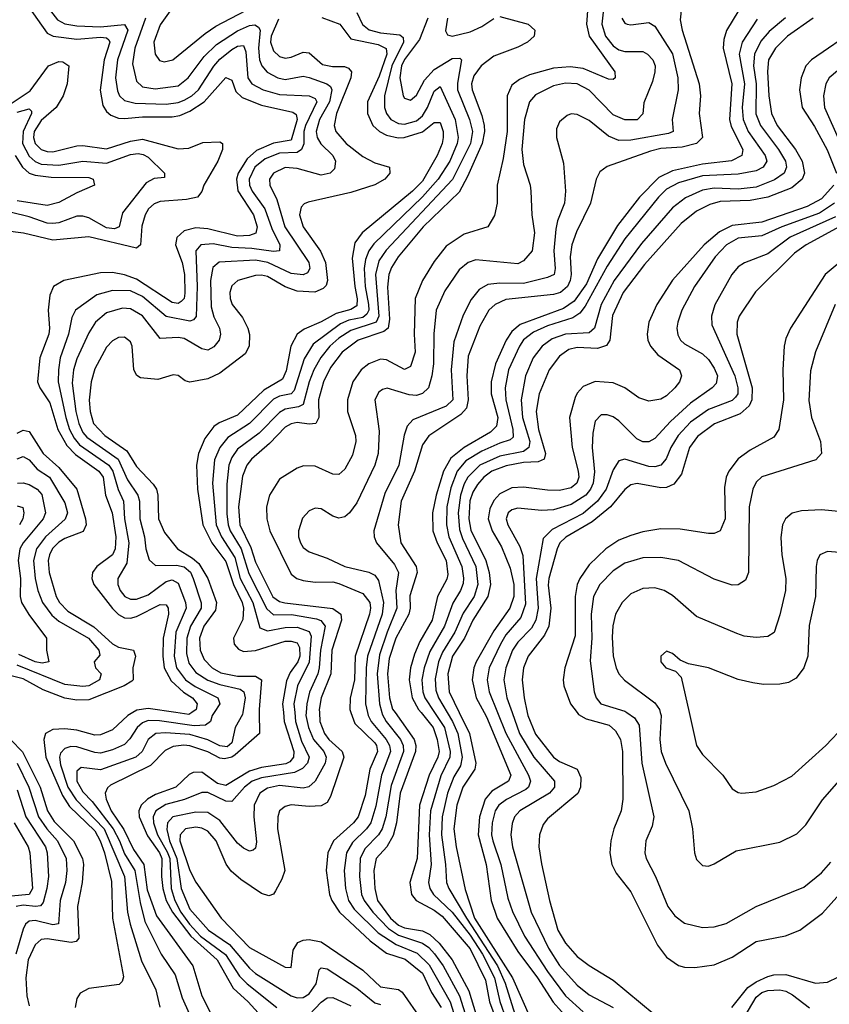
# Model space of a CAD drawing. Header units: inches. Extents: x 884549 to 1028252, y 526810 to 653624.
# Tile 860 of 1056: x 981118 to 983836, y 629021 to 632325. Entities that reach past the tile are written whole.
import ezdxf

# ---------------------------------------------------------------- set-up
doc = ezdxf.new("R2010")
doc.units = ezdxf.units.IN
doc.header["$MEASUREMENT"] = 0
doc.layers.add('A9682', color=7, linetype='Continuous')
doc.layers.add('A9683', color=7, linetype='Continuous')

msp = doc.modelspace()

# ---------------------------------------------------------------- linework, layer by layer
at = {"layer": 'A9682', "color": 5}
for points, elevation in [([(981497.7, 630000), (981481.3, 629990), (981430, 629942.4), (981390, 629925.1), (981370, 629924.2), (981310, 629941.7), (981270, 629945.1), (981230, 629943.4), (981204.4, 629930), (981199.4, 629910), (981206.5, 629850), (981261.6, 629721.6), (981285, 629685), (981370, 629603.4), (981388.1, 629570), (981402.6, 629530), (981426.7, 629433.3), (981430.3, 629310.3), (981466.9, 629113.1), (981462.5, 629097.5), (981452.6, 629087.4), (981350, 629074), (981321.4, 629058.6), (981310, 629040.5), (981304, 629010)], 2720), ([(981771.1, 630000), (981764.9, 629990), (981758.5, 629970), (981742.5, 629957.5), (981704.2, 629955.8), (981587.2, 629972.8), (981550, 629973.8), (981530, 629966.1), (981512.4, 629950), (981487.9, 629912.1), (981470, 629893.4), (981430, 629875), (981390, 629863.7), (981370, 629865.8), (981310, 629885.6), (981290, 629885.9), (981270, 629879.9), (981255.8, 629864.2), (981251.9, 629850), (981255.2, 629824.8), (981280.3, 629750), (981307.8, 629707.8), (981401.6, 629610), (981469.8, 629450), (981480.2, 629330), (981488.7, 629290), (981527, 629167), (981575.4, 629070), (981588.5, 629011.5)], 2740), ([(981867.7, 630000), (981866.7, 629993.3), (981841.1, 629950), (981830, 629899.2), (981814.5, 629885.5), (981790, 629888.3), (981750, 629909.1), (981690, 629926.2), (981608, 629932), (981575.6, 629930), (981550.1, 629910), (981529.7, 629870), (981508.4, 629850), (981390, 629808.5), (981324.6, 629815.4), (981310, 629803.1), (981310.4, 629770), (981330, 629734.1), (981361.9, 629701.9), (981431.8, 629610), (981453.5, 629570), (981470, 629526.5), (981504.4, 629470), (981522.5, 629362.5), (981538.9, 629298.9), (981592.9, 629190), (981640.6, 629120.6), (981663.3, 629043.3), (981687.6, 628990)], 2760), ([(981922.5, 630000), (981923.7, 629930), (981841.7, 629858.3), (981830, 629850.7), (981805.3, 629845.3), (981790, 629847.5), (981750, 629868.7), (981690, 629888.5), (981669, 629891), (981633.2, 629886.8), (981606.9, 629873.1), (981557.9, 629822.1), (981423.1, 629756.9), (981412.8, 629747.2), (981405.5, 629730), (981408.1, 629710), (981425.9, 629670), (981467.5, 629607.5), (981500.5, 629540.5), (981534.8, 629490), (981545.7, 629405.7), (981577.6, 629317.6), (981699.7, 629150), (981730, 629050), (981760.3, 628990)], 2780), ([(982003.7, 630000), (982006.3, 629970), (982038.7, 629870), (982037.6, 629850), (982025.3, 629834.7), (982011.8, 629828.2), (981930, 629815.4), (981890, 629803.3), (981810, 629755.5), (981781.8, 629761.8), (981730, 629799.8), (981700.9, 629799.1), (981687.3, 629792.7), (981642.4, 629750), (981574.3, 629725.7), (981546.9, 629710), (981526.3, 629690), (981518.3, 629670), (981519.4, 629650), (981547.1, 629587.1), (981587.2, 629530), (981596, 629510), (981594.7, 629450), (981599.3, 629410), (981610, 629370), (981631.4, 629330), (981692.5, 629250), (981780.9, 629170), (981835.2, 629075.2), (981885.6, 629030), (981930, 628980.3)], 2820), ([(982041.7, 630000), (982044.3, 629970), (982064.7, 629904.7), (982089.5, 629850), (982084.3, 629830), (982067.1, 629812.9), (982041.2, 629798.8), (981930, 629781.4), (981899, 629770), (981872.9, 629750), (981830, 629701.5), (981810, 629702.9), (981750, 629732.1), (981730, 629732.2), (981672, 629708), (981608.4, 629691.6), (981575.7, 629670), (981566.5, 629650), (981567, 629630), (981580.7, 629590), (981613.3, 629533.3), (981621.9, 629510), (981626.6, 629410), (981639.2, 629370), (981659.6, 629330), (981688, 629290), (981724.9, 629250), (981808.9, 629188.9), (981855.8, 629115.8), (981881.6, 629090), (981982, 629010)], 2840), ([(982079.9, 630000), (982079.2, 629990), (982087.9, 629950), (982104.6, 629910), (982139.2, 629870), (982147.1, 629850), (982143.6, 629830), (982110, 629769.9), (982088.9, 629751.1), (982070, 629747), (981990, 629755.1), (981950, 629746.4), (981924, 629730), (981905.1, 629690), (981904.4, 629650), (981912.9, 629567), (981910, 629545.1), (981901.8, 629538.2), (981890, 629535.3), (981870, 629545.2), (981850, 629562.2), (981790, 629638.5), (981750, 629665.1), (981710, 629666.4), (981632.3, 629650), (981614.3, 629630), (981612.5, 629607.5), (981621.6, 629570), (981646.2, 629510), (981660.5, 629410), (981690, 629340.7), (981751.8, 629270), (981822.5, 629222.5), (981890, 629142.1), (981910, 629124.7), (982030, 629049.7), (982050, 629042.5), (982070, 629044.1), (982090, 629056.3), (982113.9, 629090), (982123.4, 629136.6), (982130, 629144.2), (982150, 629140.1), (982250, 629075.1), (982310, 629026.1), (982330, 629020.1)], 2860), ([(981695.8, 630000), (981686.4, 629993.6), (981642.1, 630000)], 2720), ([(982124.3, 630000), (982126.3, 629970), (982142, 629930), (982155.6, 629910), (982200.6, 629870), (982206.1, 629850), (982161.7, 629718.3), (982150, 629698.8), (982130, 629687.3), (982090, 629684.8), (982029.7, 629690.3), (982010, 629685), (981991, 629670), (981985.2, 629650), (981984, 629610), (982008.8, 629470), (981998.8, 629441.2), (981977.5, 629402.5), (981970, 629391), (981954.2, 629385.8), (981930, 629392.6), (981860.4, 629440.4), (981828.4, 629468.4), (981811.5, 629491.5), (981777.7, 629570), (981750, 629601.9), (981730, 629612.2), (981710, 629615.7), (981675.2, 629610), (981657.1, 629590), (981655.6, 629570), (981690, 629470.7), (981710, 629430.8), (981795.1, 629310), (981890, 629211.9), (982010, 629145.7), (982030, 629144.9), (982036.7, 629203.3), (982051.9, 629228.1), (982070, 629236.6), (982090, 629238.9), (982130, 629231.4), (982270, 629135.3), (982330, 629079.4), (982390, 629071.3), (982402.2, 629062.2), (982465.9, 628970)], 2880), ([(982229.8, 630000), (982243.2, 629963.2), (982310, 629898.2), (982316, 629890), (982318.9, 629870), (982293.5, 629810), (982278.4, 629721.6), (982254.8, 629650), (982239.4, 629630), (982171.6, 629570), (982152.2, 629530), (982147.3, 629470), (982158.1, 629390), (982165.7, 629370), (982192.1, 629330), (982294.8, 629234.8), (982350, 629193.4), (982412.8, 629172.8), (982470, 629125.4), (982500.9, 629060.9), (982532.8, 629010)], 2920), ([(982286, 630000), (982288.2, 629990), (982298.2, 629970), (982348.8, 629910), (982359.8, 629890), (982362.9, 629870), (982333.2, 629790), (982314.2, 629685.8), (982296.6, 629630), (982282.8, 629610), (982235.6, 629564.4), (982215, 629530), (982207.2, 629470), (982212.4, 629410), (982221.8, 629370), (982241, 629341), (982321.5, 629261.5), (982381.8, 629221.8), (982452.7, 629192.7), (982493.2, 629153.2), (982563.8, 629030), (982594.2, 628930)], 2940), ([(982333.6, 630000), (982334.9, 629994.9), (982348.8, 629970), (982397.1, 629910), (982405.4, 629890), (982406.5, 629870), (982364.9, 629755.1), (982347.4, 629650), (982335.3, 629610), (982323.1, 629590), (982276.8, 629543.2), (982260.8, 629510), (982259.2, 629450), (982265.9, 629390), (982274.3, 629370), (982303.3, 629330), (982355.9, 629275.9), (982390, 629253.1), (982470, 629226.6), (982491.5, 629211.5), (982510.4, 629190.4), (982539.8, 629150), (982595.1, 629050), (982625.8, 628950)], 2960), ([(982378.3, 630000), (982442.1, 629910), (982448.5, 629890), (982447.5, 629870), (982395.1, 629730), (982383, 629630), (982372.1, 629587.9), (982350.2, 629549.8), (982315.4, 629510), (982307.3, 629470), (982310, 629410), (982319.8, 629370), (982363.6, 629310), (982390, 629287.2), (982410, 629277.7), (982470, 629267.4), (982495.2, 629255.2), (982526.8, 629226.8), (982570.5, 629170), (982626.4, 629066.4), (982649.3, 628989.3)], 2980), ([(982465.6, 630000), (982506.2, 629950), (982520.2, 629910), (982526.5, 629870), (982521.5, 629850), (982492.8, 629790), (982460.6, 629690), (982452.2, 629510), (982427.4, 629430), (982433.2, 629390), (982449.2, 629369.2), (982510, 629337.1), (982536.6, 629316.6), (982630, 629207.9), (982682.3, 629102.3), (982695.7, 629030), (982709.4, 628990)], 3020), ([(982511, 630000), (982544, 629950), (982563, 629870), (982562.4, 629850), (982532.3, 629787.7), (982497.8, 629670), (982493.3, 629590), (982499.6, 629490), (982490.1, 629430), (982494.6, 629410), (982507.6, 629390), (982570, 629330.3), (982630, 629253.5), (982672.4, 629190), (982712, 629110), (982730.3, 629030.3), (982751.7, 628970)], 3040), ([(982553.7, 630000), (982571.2, 629970), (982588.7, 629930), (982603.8, 629850), (982598.1, 629821.9), (982575.9, 629784.1), (982554, 629730), (982536.3, 629650), (982534.2, 629590), (982548.1, 629490), (982551.6, 629430), (982558.8, 629410), (982618.6, 629310), (982722.7, 629150), (982747.9, 629092.1), (982786, 628970)], 3060), ([(982593.9, 630000), (982627.9, 629930), (982649.8, 629830), (982645.7, 629810), (982606, 629750), (982585.6, 629690), (982576.1, 629610), (982583.3, 629550), (982613.4, 629406.6), (982645.5, 629310), (982772.6, 629110), (982833.2, 628973.2)], 3080), ([(982677.7, 630000), (982685.4, 629985.4), (982767, 629790), (982759.1, 629770), (982703.2, 629736.8), (982680.3, 629710), (982661.7, 629650), (982656.8, 629590), (982684.4, 629490), (982701.4, 629370), (982720.8, 629310), (982790, 629198.4), (982856.4, 629110), (982908.6, 629028.6), (982965.4, 628965.4)], 3120), ([(982722.7, 630000), (982750, 629931.6), (982826.8, 629790), (982832.6, 629770), (982826.4, 629750), (982817.9, 629742.1), (982751.9, 629708.1), (982727.1, 629690), (982714.2, 629670), (982703.8, 629630), (982702.3, 629590), (982706.5, 629570), (982733.1, 629490), (982757.1, 629377.1), (982772.3, 629332.3), (982812.5, 629250), (982890, 629131.1), (982950, 629049.3), (983010, 628996.1)], 3140), ([(982771.1, 630000), (982795.8, 629930), (982843.7, 629850), (982913.4, 629770), (982913.6, 629750), (982896.8, 629730), (982797, 629670), (982779.4, 629650), (982771.5, 629628.5), (982767.4, 629590), (982772.3, 629550), (982834.9, 629330), (982893.1, 629210), (982930, 629151.5), (982990, 629085.5), (983030, 629052.6), (983110, 629010.1)], 3160), ([(982822.3, 630000), (982824.5, 629990), (982850, 629928.1), (982910, 629850.1), (982930, 629836), (982989.4, 629810), (983002.1, 629782.1), (983000.9, 629750), (982991.6, 629728.4), (982890, 629644.1), (982875, 629625), (982862.7, 629590), (982861.2, 629550), (982870, 629493), (982896.9, 629370), (982925.3, 629270), (982950, 629226.2), (982990, 629182.2), (983030, 629151.2), (983110, 629102.2), (983248, 628988)], 3180), ([(982989.2, 630000), (982993.7, 629993.7), (983019.4, 629979.4), (983097.6, 629957.6), (983118.6, 629938.6), (983135.3, 629910), (983141.7, 629870), (983142.7, 629710), (983137.4, 629670), (983112.7, 629610), (983102.6, 629570), (983099.1, 629530), (983106, 629490), (983120.9, 629460.9), (983170, 629398.4), (983259.8, 629219.8), (983290, 629179.3), (983330, 629151), (983350, 629145.4), (983384.5, 629144.5), (983450, 629154.2), (983510, 629179.1), (983590, 629232.5), (983689.5, 629250.5), (983737.4, 629270), (983812.9, 629327.1), (983890, 629413.6)], 3220), ([(983156.6, 630000), (983182.3, 629982.3), (983198.1, 629958.1), (983207.1, 629830), (983246.5, 629650), (983241.2, 629618.8), (983220.5, 629570), (983216.6, 629530), (983221.7, 629510), (983252.7, 629450), (983294.5, 629350), (983317.7, 629317.7), (983350, 629293), (983410, 629279.4), (983450, 629281.3), (983490, 629292.6), (983590, 629349.4), (983750, 629414.6), (983810, 629462.8), (983841.6, 629498.4)], 3240), ([(983268.7, 630000), (983271.9, 629990), (983266.7, 629910), (983272, 629870), (983286.1, 629830), (983365, 629670), (983377.1, 629610), (983383.2, 629530), (983390, 629507.7), (983410, 629486.7), (983430, 629484.9), (983450, 629492.4), (983523.3, 629536.7), (983670, 629564.8), (983727.1, 629592.9), (983757, 629623), (983812.7, 629707.3), (983868.8, 629771.2), (983910, 629810.1), (984004.1, 629875.9), (984069.9, 629970.1), (984104.4, 629995.6), (984120.2, 630000)], 3260), ([(983365.3, 630000), (983390.2, 629890), (983410, 629859.6), (983478.6, 629790), (983510, 629744.2), (983530, 629731.6), (983542, 629730), (983590, 629734.4), (983650, 629755.2), (983710, 629786.4), (983824.5, 629890), (983885.9, 629954.1), (983930, 629988.1), (983943.2, 630000)], 3280), ([(981048.5, 629948.5), (981128.2, 629868.2), (981187.3, 629750), (981211.3, 629670), (981234.5, 629634.5), (981298.8, 629570), (981328.7, 629510), (981332.7, 629490), (981328.4, 629430), (981312.5, 629350), (981316.4, 629243.6), (981307.8, 629232.2), (981290.8, 629229.2), (981210, 629241.1), (981190, 629238.7), (981170, 629220.9), (981146.4, 629170), (981139.2, 629110), (981142.5, 629050), (981150, 629015.7)], 2680), ([(981109.4, 629830), (981149, 629750), (981182, 629650), (981209.1, 629610), (981245.7, 629570), (981274.1, 629510), (981276.9, 629470), (981271.8, 629430), (981253.9, 629370), (981249.1, 629290.9), (981230, 629287.7), (981170, 629302.2), (981150, 629300.6), (981138.3, 629290), (981130, 629272.9), (981105.7, 629190)], 2660), ([(981110, 629741), (981139, 629650), (981205.3, 629550), (981210.9, 629530), (981214.5, 629450), (981209.6, 629410), (981196.8, 629363.2), (981187.8, 629352.2), (981171.1, 629348.9), (981130, 629354.2), (981106.8, 629350)], 2640), ([(981099.4, 629630), (981146.2, 629550), (981152.2, 629530), (981161.4, 629410), (981150, 629390), (981090, 629384.2)], 2620), ([(983508.4, 629010), (983562.9, 629077.1), (983590, 629096.6), (983630, 629114.1), (983650, 629119.7), (983690, 629121.4), (983790, 629091.8), (983830, 629095.9), (983866.4, 629113.6)], 3180), ([(983550, 628976.6), (983590, 629044.8), (983610, 629060.5), (983630, 629067.7), (983670, 629070.3), (983690, 629065.3), (983713, 629053), (983770, 629009.6)], 3160), ([(982090, 628985.5), (982130, 629028.8), (982150, 629043.1), (982170, 629043.6), (982230, 629016)], 2840)]:
    msp.add_lwpolyline(points, dxfattribs=dict(at, elevation=elevation))
at = {"layer": 'A9683', "color": 5}
for points, elevation in [([(981170, 632421.6), (981245.1, 632325.1), (981270, 632311.2), (981310, 632304.3), (981390, 632301.6), (981470, 632309.6), (981480.8, 632290), (981446.7, 632190), (981439.8, 632130), (981446.1, 632086.1), (981453.7, 632070), (981470, 632054.1), (981505.5, 632045.5), (981610, 632042.1), (981650, 632047.2), (981670, 632054.8), (981696.6, 632070), (981719, 632090), (981770.3, 632169.7), (981790, 632192.3), (981830, 632225), (981850, 632236.5), (981870, 632239), (981877.2, 632217.2), (981883.9, 632130), (981898.1, 632110), (981935.1, 632090), (981990, 632073.8), (982090, 632069.4), (982110, 632061.2), (982115.5, 632050), (982078, 631970), (982072.1, 631950), (982071.8, 631908.2), (982064.2, 631890), (982050, 631879.3), (981990, 631876.9), (981941.9, 631858.1), (981907.8, 631830), (981889.1, 631790), (981889.8, 631770), (981898.4, 631750), (981941.2, 631690), (981964.2, 631624.2), (981991.3, 631570), (981990.1, 631549.9), (981970, 631547.1), (981897.5, 631557.5), (981830, 631560.4), (981767.3, 631572.7), (981726.2, 631570), (981709.7, 631550), (981714.2, 631430), (981710.6, 631329.4), (981702.3, 631317.7), (981690, 631313.2), (981610, 631329.3), (981530, 631396.1), (981490, 631415), (981430, 631416.4), (981377.6, 631402.4), (981305.3, 631350), (981293.9, 631326.1), (981281.9, 631270), (981254.6, 631190), (981248.1, 631150), (981247.6, 631110), (981272.9, 630990), (981285.6, 630950), (981300.9, 630920.9), (981318.9, 630898.9), (981417.9, 630830), (981430.8, 630810), (981449, 630749), (981466.3, 630710), (981470.5, 630650), (981484.7, 630570), (981478, 630502), (981448, 630450), (981447.4, 630430), (981455.3, 630410), (981471.7, 630390), (981490, 630381), (981510, 630380.2), (981550, 630395.3), (981610, 630439.6), (981630, 630445.3), (981650, 630434.5), (981675.1, 630370), (981677.2, 630350), (981642, 630270), (981636.4, 630190), (981644.3, 630150), (981674.9, 630110), (981707.7, 630087.7), (981782.9, 630050), (981789.7, 630030), (981771.1, 630000)], 2740), ([(983346.3, 632430), (983335.8, 632324.2), (983342.6, 632290), (983399.7, 632110), (983403.8, 632070), (983399.7, 632010), (983410.1, 631930), (983390.7, 631909.3), (983342.3, 631897.7), (983270, 631892.5), (983236.1, 631883.9), (983090, 631832.8), (983065.6, 631814.4), (983053.2, 631790), (983034.2, 631710), (982987, 631613), (982972.3, 631570), (982965.9, 631530), (982969, 631470), (982966.5, 631450), (982957, 631430), (982933.7, 631410), (982910, 631403.3), (982750, 631385.8), (982714.6, 631370), (982692.9, 631350), (982663.1, 631296.9), (982624.3, 631195.7), (982618.8, 631130), (982623.4, 631050), (982617.9, 631022.1), (982599.5, 631000.5), (982491.4, 630928.6), (982470, 630899.1), (982443.9, 630810), (982399.3, 630710), (982388.4, 630630), (982397.8, 630570), (982448.8, 630490), (982452.7, 630470), (982428.4, 630391.6), (982429.2, 630350), (982424.1, 630330), (982380.6, 630250), (982358.9, 630181.1), (982352.9, 630130), (982359.8, 630050), (982370, 630011.7), (982378.3, 630000)], 2980), ([(981132, 632392), (981210, 632280.3), (981230.3, 632270.3), (981310, 632260.3), (981390, 632267.1), (981410, 632264), (981417.5, 632257.5), (981421.1, 632250), (981401.8, 632190), (981388.8, 632088.8), (981397.7, 632037.7), (981410, 632017.2), (981424.5, 632004.5), (981450, 631994.9), (981470, 631993.8), (981530, 631999), (981630, 631999.2), (981656.3, 632003.7), (981690, 632018.2), (981737.4, 632050), (981810, 632131.2), (981830, 632122), (981844.3, 632084.3), (981864.6, 632064.6), (981930, 632037.9), (982035, 632015), (982046.6, 632006.6), (982049.7, 631990), (982030, 631921.1), (981970, 631910.8), (981913.7, 631886.3), (981881.6, 631858.4), (981851.7, 631810), (981845.8, 631790), (981850.4, 631750.4), (981903.4, 631670), (981915.6, 631630), (981911.5, 631608.5), (981890, 631600.8), (981850, 631598.6), (981750, 631622.9), (981710, 631626.5), (981670, 631616.8), (981645.8, 631594.2), (981641.1, 631570), (981664.2, 631510), (981671.7, 631470), (981672.6, 631407.4), (981670, 631390), (981660.1, 631379.9), (981650, 631373.4), (981630, 631376.4), (981510, 631454.4), (981470, 631469.2), (981430, 631476.8), (981390, 631475.5), (981266.3, 631450), (981232.3, 631430), (981219.7, 631400.3), (981214.1, 631350), (981218.9, 631290), (981215.6, 631270), (981185.5, 631190), (981177.7, 631110), (981185.9, 631090), (981219.8, 631039.8), (981246.2, 630950), (981276.9, 630896.9), (981305.9, 630865.9), (981384.1, 630810), (981398.1, 630790), (981405.9, 630730), (981429, 630670), (981441.1, 630590), (981439.3, 630550), (981430, 630529.1), (981377, 630490), (981362.5, 630470), (981360.1, 630450), (981366.9, 630430), (981430, 630349.3), (981450, 630329.1), (981470, 630318.5), (981490, 630317.5), (981510, 630322.8), (981590, 630362.5), (981610, 630361.5), (981617, 630350), (981617.7, 630330), (981599.5, 630250), (981598.4, 630190), (981603.6, 630150), (981626.9, 630106.9), (981668.3, 630068.3), (981698.2, 630050), (981714.2, 630030), (981710.4, 630010), (981695.8, 630000)], 2720), ([(981648.1, 632390), (981590, 632308.4), (981569, 632250), (981572.6, 632210), (981587.8, 632187.8), (981603.7, 632183.7), (981632.7, 632190), (981740.8, 632279.2), (981776.5, 632303.5), (981902.7, 632370)], 2780), ([(983551.8, 632388.2), (983490.9, 632289.1), (983481.5, 632258.5), (983479.6, 632230), (983509.3, 632110), (983500.6, 631990), (983507.1, 631967.1), (983545.5, 631890), (983542.8, 631870), (983507.9, 631852.1), (983410, 631840.1), (983310, 631817.8), (983264.3, 631795.7), (983198.7, 631730), (983125, 631635.1), (983057.4, 631522.6), (983020.9, 631439.1), (982979.2, 631380.8), (982944.2, 631355.8), (982798, 631302), (982770, 631278.7), (982751.1, 631250), (982715.3, 631170), (982701.2, 631110), (982701.4, 631070), (982723.3, 630990), (982718.6, 630961.4), (982699.3, 630940.7), (982610, 630889.5), (982566, 630854), (982541.2, 630810), (982516.7, 630730), (982504, 630670), (982505.7, 630610), (982519.4, 630570), (982549.6, 630510), (982556, 630464), (982552.4, 630447.6), (982521.1, 630390), (982502.4, 630310), (982461.7, 630238.3), (982443.9, 630196.1), (982430.3, 630150), (982425.8, 630110), (982435.5, 630050), (982457.5, 630010), (982465.6, 630000)], 3020), ([(982249.5, 632349.5), (982269.6, 632309.6), (982291.3, 632291.3), (982330, 632281.6), (982394.4, 632274.4), (982405.6, 632265.6), (982406.8, 632250), (982367.9, 632170), (982342.9, 632070), (982342.9, 632030), (982350, 632010.1), (982364.3, 631990), (982390, 631976.8), (982410, 631974.8), (982450, 631985.5), (982470, 632003.1), (982487.7, 632030), (982510, 632085.6), (982530, 632101.5), (982579.8, 631990), (982590.3, 631930), (982586.9, 631910), (982561.7, 631850), (982523.5, 631790), (982470, 631730.4), (982307.3, 631572.7), (982290.2, 631549.8), (982279.1, 631520.9), (982274.5, 631490), (982278.2, 631430), (982289.4, 631370), (982290.2, 631350), (982283.3, 631336.7), (982270, 631326.4), (982223.4, 631316.6), (982195.3, 631304.7), (982103.5, 631236.5), (982073, 631187), (982039.4, 631080.6), (982029.8, 631070.2), (981990, 631062.1), (981970, 631051.3), (981890.1, 630970), (981816.5, 630923.5), (981790.1, 630890), (981772, 630848), (981765.7, 630770), (981778.2, 630630), (981795.3, 630590), (981840.3, 630520.3), (981858.3, 630450), (981901.1, 630370), (981924.7, 630284.7), (981950, 630274.8), (982010, 630286.1), (982050, 630287.1), (982090, 630272.2), (982097.1, 630257.1), (982090.2, 630169.8), (982051, 630090), (982039, 630030), (982041.7, 630000)], 2840), ([(983025.1, 632370), (983021.3, 632310), (983029.8, 632270), (983116.3, 632150), (983117.4, 632130), (983110, 632124.8), (983094.9, 632125.1), (983010, 632161.9), (982966.6, 632166.5), (982910, 632162.5), (982830, 632139.8), (982795.8, 632124.2), (982770, 632105.4), (982754.7, 632070), (982755.2, 631950), (982741.1, 631858.9), (982720.8, 631770), (982721, 631710), (982712.3, 631667.7), (982690.1, 631629.9), (982610, 631605.4), (982550, 631565.4), (982510, 631514.2), (982470, 631449.9), (982446.4, 631390), (982442.6, 631270), (982445.6, 631210), (982430, 631161.1), (982410, 631151.5), (982350, 631183.5), (982330, 631185.7), (982290.1, 631170), (982264.9, 631150), (982236.6, 631110), (982219.1, 631050), (982218.3, 631010), (982245.6, 630930), (982246.7, 630910), (982235.9, 630864.1), (982210, 630817.3), (982190, 630798.6), (982170, 630799.9), (982110, 630827.1), (982071.4, 630828.6), (982050, 630820.6), (981990, 630783.7), (981957.1, 630730), (981946.9, 630690), (981948.4, 630650), (981958.3, 630610), (982030, 630464.9), (982048.3, 630450), (982070, 630443.1), (982110, 630438.2), (982170, 630438.5), (982190, 630433.4), (982270, 630399.2), (982293.9, 630370), (982296.1, 630350), (982292.3, 630330), (982244.2, 630190), (982241.9, 630110), (982228.2, 630048.2), (982226.1, 630010), (982229.8, 630000)], 2920), ([(983077.1, 632350), (983072, 632310), (983084.3, 632270), (983110, 632237.3), (983130, 632223.5), (983150, 632218.3), (983210, 632218.5), (983225.8, 632210), (983243.4, 632190), (983251.3, 632170), (983250.9, 632150), (983242.3, 632117.7), (983213.9, 632046.1), (983210.5, 632009.5), (983190.7, 631989.3), (983150, 631988.7), (983110, 632006.4), (983030, 632089), (982989.6, 632110), (982950, 632112.6), (982910, 632103.1), (982850, 632072.5), (982830.1, 632050), (982812.8, 631990), (982803.7, 631890), (982810, 631839.3), (982832.3, 631770), (982834.6, 631750), (982837.5, 631670), (982846, 631610), (982838.3, 631550), (982810, 631516.3), (982790, 631505.7), (982650, 631519.7), (982623.5, 631510), (982594.1, 631485.9), (982545, 631415), (982516.9, 631350), (982508.7, 631271.3), (982507.4, 631170), (982501.8, 631130), (982490.1, 631090), (982470, 631071.4), (982450, 631064.6), (982425.9, 631065.9), (982351.8, 631088.2), (982335.8, 631084.2), (982324.2, 631075.8), (982311, 631050), (982325, 630945), (982322.2, 630870), (982310.6, 630830), (982250, 630704.1), (982225.4, 630670), (982210, 630657), (982190, 630652.2), (982170, 630659.4), (982130, 630684), (982110, 630686.3), (982090, 630677.1), (982067.7, 630652.3), (982054.3, 630610), (982053.8, 630590), (982060.5, 630570), (982070, 630554), (982090, 630539.7), (982150, 630518.6), (982210, 630490.1), (982290, 630471.6), (982310, 630461.7), (982323.1, 630443.1), (982339.1, 630370), (982334.6, 630330), (982285.8, 630190), (982281.1, 630150), (982279.5, 630030), (982286, 630000)], 2940), ([(981540.7, 632330), (981504.6, 632230), (981496.8, 632176.8), (981510, 632118.8), (981530, 632099.9), (981573.6, 632093.6), (981650, 632103.5), (981683.8, 632130), (981738, 632202), (981778.6, 632241.4), (981850, 632288), (981890, 632305.8), (981907.9, 632307.9), (981920.2, 632300.2), (981925.4, 632290), (981920.2, 632230), (981923.5, 632190), (981930.9, 632170), (981949.2, 632149.2), (981984.6, 632130), (982010, 632124.6), (982070, 632136), (982090, 632131.5), (982149.8, 632109.8), (982161.1, 632101.1), (982166.4, 632090), (982158, 632050), (982125.2, 631990), (982113.7, 631950), (982116.5, 631930), (982129, 631909), (982169.4, 631870), (982178.3, 631850), (982175.6, 631824.4), (982160.3, 631810), (982130, 631803.1), (982050, 631826.2), (982010, 631829.3), (981970, 631810.4), (981957, 631790), (981958.2, 631770), (981981.8, 631721.8), (982008.8, 631630), (982089, 631510), (982092.8, 631490), (982083.9, 631476.1), (982070, 631469.6), (982030, 631474), (981951.5, 631510), (981910, 631517.7), (981787.9, 631512.1), (981766.3, 631493.7), (981758.7, 631450), (981761.4, 631361.4), (981770, 631328.4), (981789.3, 631290), (981792.8, 631270), (981787.9, 631250), (981770, 631226.9), (981750, 631216.6), (981730, 631220.2), (981670, 631255), (981650, 631258.6), (981590, 631254.9), (981530, 631331.4), (981490, 631355), (981462.9, 631357.1), (981410, 631341.2), (981373, 631310), (981350, 631274.5), (981310, 631187.4), (981298.9, 631150), (981294.8, 631105.2), (981307, 631010), (981316.8, 630970), (981330, 630940.2), (981344.1, 630924.1), (981449.1, 630850), (981480.7, 630780.7), (981514.4, 630730), (981520.2, 630710), (981522, 630650), (981537.6, 630590), (981541.2, 630550), (981552.8, 630512.8), (981574.2, 630494.2), (981645, 630495), (981670, 630489.5), (981691.7, 630471.7), (981700.7, 630450), (981728, 630368), (981727, 630350), (981691.9, 630290), (981679.4, 630250), (981677.9, 630197.9), (981686, 630166), (981710, 630135.1), (981750, 630109), (981790, 630093.9), (981858.6, 630078.6), (981870.4, 630070), (981875, 630050), (981867.7, 630000)], 2760), ([(981987.1, 632327.1), (981962.5, 632270), (981960.2, 632250), (981970, 632220.4), (981990, 632201.6), (982010, 632196.5), (982030, 632199.5), (982070, 632215.8), (982090, 632214.5), (982135, 632175), (982167.9, 632167.9), (982208.1, 632168.1), (982222.4, 632162.4), (982232.1, 632150), (982229.5, 632130), (982181.3, 632010), (982174.5, 631970), (982179.1, 631950), (982214.3, 631910), (982270, 631866.2), (982310, 631845.1), (982359.7, 631830), (982360.8, 631810), (982343.7, 631790), (982310, 631770.6), (982230, 631744.9), (982086.8, 631713.2), (982072.7, 631707.3), (982063.5, 631696.5), (982057.9, 631670), (982069.7, 631630), (982128, 631548), (982145.2, 631510), (982151.7, 631450), (982147, 631433), (982137.2, 631422.8), (982109.2, 631410.8), (982050, 631414.1), (982009.2, 631429.2), (981950, 631462.9), (981930, 631468), (981910, 631466.9), (981850.3, 631450), (981830, 631431.6), (981823.8, 631410), (981824.5, 631390), (981831.3, 631370), (981866.2, 631326.2), (981884.4, 631290), (981889.2, 631269.2), (981888.7, 631230), (981875.5, 631204.5), (981790, 631139.2), (981750, 631120.5), (981690, 631108.7), (981673.5, 631113.5), (981650, 631130.9), (981633.4, 631133.4), (981581.9, 631118.1), (981523.9, 631123.9), (981511.1, 631131.1), (981501, 631150), (981495.5, 631230), (981490, 631244.7), (981470, 631259.8), (981450, 631258.7), (981430, 631248), (981410, 631226.6), (981370, 631153.5), (981358.2, 631110), (981351, 631049), (981354.6, 631010), (981365.9, 630970), (981404.3, 630930), (981478.2, 630878.2), (981510, 630825.8), (981566.7, 630766.7), (981577, 630750), (981581.7, 630730), (981584, 630650), (981604.9, 630604.9), (981648.4, 630550), (981698.8, 630518.8), (981720.1, 630500.1), (981749.6, 630450), (981779.5, 630370), (981775.7, 630344.3), (981736.3, 630290), (981721.6, 630250), (981724.2, 630210), (981737.9, 630177.9), (981764.3, 630150), (981793.6, 630133.6), (981850, 630122.9), (981910, 630122.8), (981930.3, 630110), (981922.3, 630010), (981922.5, 630000)], 2780), ([(982132.3, 632332.3), (982193.1, 632310), (982230, 632261.2), (982321.7, 632241.7), (982348.6, 632228.6), (982350.4, 632210), (982324.6, 632135.4), (982285.6, 632050), (982285.8, 632010), (982304.2, 631970), (982325.7, 631950), (982350, 631937.7), (982388.9, 631928.9), (982409.4, 631929.4), (982470.6, 631949.4), (982510, 631979.9), (982530, 631980.5), (982539.9, 631950), (982539.9, 631930), (982536.5, 631910), (982520.1, 631870), (982470, 631783.2), (982437.4, 631750), (982268.2, 631610), (982243.6, 631576.4), (982234.5, 631525.5), (982242.9, 631430), (982251.6, 631388.4), (982250, 631365.1), (982230, 631352.4), (982180.7, 631339.3), (982130, 631311.5), (982072.8, 631287.2), (982050, 631270.4), (982028.8, 631230), (982013.3, 631146.7), (982000.6, 631119.4), (981937.5, 631082.5), (981850, 630998.4), (981787.4, 630972.6), (981770, 630960.6), (981739.9, 630920.1), (981718, 630870), (981712.1, 630830), (981715.5, 630750), (981733, 630630), (981762.9, 630570), (981810, 630507.5), (981836, 630430), (981865, 630370), (981869.8, 630350), (981867.8, 630312.3), (981836.1, 630250), (981838.5, 630230), (981852.5, 630212.4), (981870, 630205.3), (981910, 630208.4), (982010, 630239.4), (982030, 630240.3), (982050, 630234.4), (982058.1, 630218.1), (982058.3, 630190), (982051.7, 630170), (982025.7, 630134.3), (982013.4, 630106.6), (982001, 630030), (982003.7, 630000)], 2820), ([(982488.6, 632330), (982460.8, 632259.2), (982410, 632191.1), (982400.4, 632170), (982394.6, 632130), (982405.7, 632070), (982410, 632061.8), (982430, 632054.8), (982450, 632071.5), (982477.6, 632122.4), (982510, 632158.5), (982570, 632195.2), (982596.2, 632196.2), (982601, 632190), (982587.7, 632112.3), (982588.4, 632090), (982628.8, 631990), (982638.3, 631950), (982631.7, 631910), (982571, 631789), (982348.4, 631551.6), (982324.4, 631515.6), (982312.6, 631470), (982324, 631330), (982314.7, 631310), (982230, 631282.3), (982190, 631256.9), (982159.2, 631230), (982128.7, 631191.3), (982106.2, 631150), (982090.5, 631110), (982070, 631034.2), (982053.7, 631026.3), (982010, 631018.3), (981990, 631007.6), (981921.9, 630938.1), (981850, 630884.5), (981830, 630855.9), (981820.7, 630830), (981813.1, 630766.9), (981813.1, 630666.9), (981817.6, 630630), (981825.2, 630610), (981862.2, 630550), (981887, 630467), (981947.9, 630347.8), (981970, 630328.4), (982030.8, 630329.2), (982114.6, 630314.6), (982129.4, 630309.4), (982144.1, 630290), (982127.9, 630210), (982123.8, 630150), (982119, 630130), (982090.9, 630069.1), (982081.9, 630030), (982079.9, 630000)], 2860), ([(982730, 632335.4), (982824.7, 632310), (982847.6, 632290), (982845.6, 632270), (982822.5, 632250), (982790, 632232.8), (982710, 632202.4), (982667.9, 632170), (982642.9, 632137.1), (982635.4, 632110), (982636.9, 632090), (982670, 632003.7), (982677.7, 631970), (982678.5, 631950), (982670.8, 631909.2), (982621.5, 631798.5), (982593.4, 631746.6), (982472.4, 631630), (982388.6, 631530), (982366.2, 631493.8), (982357.8, 631470), (982352.5, 631427.5), (982359.4, 631320.6), (982355.2, 631290), (982340.6, 631279.4), (982254.1, 631250), (982200.5, 631210), (982161.7, 631158.3), (982138.6, 631110), (982121.6, 631050), (982123, 630990), (982112.9, 630970), (982090, 630967.6), (982050, 630973.9), (982030, 630969.4), (982010, 630957.9), (981957.3, 630902.7), (981896.3, 630850), (981881.3, 630830), (981866.4, 630793.6), (981853.3, 630690), (981857.4, 630630), (981893.9, 630553.9), (981910, 630504.8), (981968.4, 630388.4), (981990, 630372.4), (982008.4, 630368.4), (982169, 630349), (982196.6, 630330), (982198.6, 630310), (982166, 630210), (982163.1, 630130), (982130.7, 630050), (982123.7, 630010), (982124.3, 630000)], 2880), ([(983140.1, 632330), (983150, 632313.2), (983158, 632310), (983170, 632307.5), (983230, 632315.6), (983250, 632303.2), (983310, 632210.9), (983327.6, 632130), (983328.6, 632090), (983309.1, 631990), (983311.5, 631950), (983296.8, 631943.2), (983170, 631920.5), (983130, 631919.8), (983094.9, 631934.9), (983030, 631986.9), (982990, 632006.6), (982970, 632009.8), (982955.9, 632004.1), (982930, 631982), (982920.6, 631959.4), (982920.2, 631930), (982943.5, 631843.5), (982950.9, 631750), (982946.8, 631710), (982924, 631650), (982918.1, 631621.9), (982911.9, 631550), (982916.1, 631490), (982912.1, 631470), (982890, 631459.6), (982810, 631440.2), (982730, 631440.9), (982690, 631436.5), (982660.5, 631419.5), (982633.3, 631386.7), (982606.6, 631333.4), (982575.4, 631244.6), (982567.2, 631150), (982572.8, 631050), (982550, 631028.6), (982437.9, 630982.1), (982418.7, 630961.3), (982409.1, 630930.9), (982391, 630830), (982344.3, 630735.7), (982306.7, 630610), (982307.8, 630590), (982316.1, 630570), (982376.5, 630496.5), (982389.7, 630470), (982381.1, 630410), (982384.8, 630350), (982351.4, 630270), (982325.9, 630194.1), (982318, 630130), (982326.2, 630030), (982333.6, 630000)], 2960), ([(983593.6, 632326.4), (983543.9, 632250), (983533.8, 632210), (983551.4, 632110), (983544.1, 632030), (983546.5, 631990), (983564, 631950), (983621.3, 631870), (983626.3, 631850), (983614.5, 631830), (983590, 631818.1), (983530, 631806.3), (983410, 631801.7), (983330, 631777.8), (983290, 631756.3), (983262.9, 631730), (983150, 631590.3), (983090, 631497.7), (983016.2, 631363.8), (982999.1, 631340.9), (982974.9, 631325.1), (982890, 631297.5), (982843.3, 631276.7), (982810, 631250.6), (982795.9, 631230), (982758.8, 631150), (982748.2, 631090), (982750.1, 631049.9), (982774.1, 630950), (982775.3, 630924.7), (982764.9, 630915.1), (982730, 630904.6), (982670, 630877.6), (982615.5, 630844.5), (982586.3, 630810), (982565.6, 630754.4), (982552.3, 630690), (982550.7, 630630), (982559.2, 630590), (982602.3, 630490), (982608.6, 630451.4), (982606.7, 630433.3), (982598.1, 630410), (982572.3, 630367.7), (982544.2, 630290), (982495.3, 630204.7), (982475.7, 630150), (982468.7, 630110), (982471.6, 630070), (982478, 630050), (982511, 630000)], 3040), ([(983688.7, 632331.3), (983634, 632286), (983606.4, 632253.6), (983584.7, 632210), (983581.4, 632170), (983590.4, 632110), (983589.7, 632009.7), (983605.4, 631970), (983665.1, 631890), (983689.5, 631850), (983692.5, 631830), (983685, 631810), (983652.5, 631787.5), (983590, 631763.2), (983530, 631756.9), (983450, 631760.2), (983410, 631752.9), (983352.9, 631727.1), (983310, 631693.8), (983205.6, 631574.4), (983114.1, 631450), (983070, 631370), (983048.4, 631290), (983030, 631274.2), (982950, 631270), (982906.1, 631253.9), (982872, 631230), (982841.8, 631190), (982816.2, 631130), (982801.6, 631050), (982806.4, 630990), (982830.6, 630910), (982827.7, 630890), (982810, 630876.6), (982730, 630860.8), (982663.1, 630830), (982622.7, 630790), (982610, 630767.5), (982597.5, 630730), (982590.2, 630670), (982594.5, 630614.5), (982604.4, 630584.4), (982649.1, 630490), (982656.7, 630430), (982643.6, 630390), (982606.6, 630333.4), (982579.2, 630270), (982537.1, 630202.9), (982524.2, 630170), (982513.4, 630113.4), (982515.6, 630075.6), (982524.5, 630050), (982553.7, 630000)], 3060), ([(982554, 632330), (982547.9, 632287.9), (982554.1, 632274.1), (982570.2, 632270.2), (982630, 632284), (982670, 632301.9), (982710, 632329.3)], 2880), ([(983782.2, 632330), (983696.1, 632270), (983655, 632230), (983632.2, 632190), (983629.1, 632150.9), (983632.9, 632070), (983641.8, 632010), (983660.7, 631970), (983722.3, 631890), (983744.8, 631850), (983752.5, 631810), (983745.4, 631790), (983710, 631761), (983630, 631730), (983570, 631718.1), (983470, 631715.2), (983434.6, 631705.5), (983390, 631682.2), (983339.2, 631640.8), (983215.8, 631504.2), (983144.3, 631410), (983107.8, 631332.2), (983099.2, 631250), (983088.3, 631231.7), (983057.6, 631222.4), (982990, 631224.7), (982961.7, 631218.3), (982930, 631196.4), (982895.4, 631150), (982862.3, 631070), (982851.9, 631010), (982859.9, 630950), (982883.4, 630870), (982878.6, 630850), (982858.3, 630841.7), (982810, 630838.9), (982751.7, 630828.3), (982703.3, 630810), (982676.1, 630790), (982654.6, 630765.4), (982639.7, 630740.3), (982629.6, 630710.4), (982625.8, 630650), (982632.6, 630612.6), (982682.8, 630510), (982694.5, 630470), (982699.3, 630430), (982689.4, 630390), (982639.5, 630310), (982611.1, 630250), (982571.1, 630190), (982555.4, 630130), (982559.8, 630070), (982593.9, 630000)], 3080), ([(983930, 632295.8), (983776.8, 632190), (983757.7, 632170), (983741.4, 632130), (983735.5, 632090), (983745.4, 632030), (983786.3, 631966.4), (983828.4, 631888.4), (983860.3, 631810)], 3120), ([(983941.1, 632218.9), (983835.3, 632130), (983823.9, 632110), (983816.2, 632070), (983820.4, 632030), (983870, 631917.6)], 3140), ([(981069.6, 632030.4), (981153.4, 632086.6), (981215.4, 632170), (981250, 632184.7), (981263.3, 632183.3), (981282.9, 632170), (981277.7, 632110), (981264.1, 632070), (981240.6, 632030), (981190, 631986.5), (981167, 631950), (981165.2, 631930), (981169.8, 631910), (981190, 631889.5), (981210, 631882.5), (981230, 631881.8), (981310, 631902.4), (981330, 631903), (981410, 631891.8), (981490, 631917.7), (981530, 631924.1), (981650, 631891.6), (981685.9, 631894.1), (981733.1, 631913.1), (981790, 631915), (981799, 631910), (981798.7, 631890), (981783.9, 631850), (981736.4, 631770), (981730, 631748.3), (981714.9, 631730), (981678.4, 631721.6), (981590, 631715.3), (981570, 631706.8), (981551.1, 631690), (981539.3, 631670), (981527.9, 631632.1), (981524.1, 631570), (981510, 631558.5), (981350, 631596.9), (981230, 631585.8), (981131.4, 631608.6), (981070, 631617.1)], 2680), ([(981110, 632015.3), (981150, 632026.6), (981157.8, 632017.8), (981157.9, 632010), (981130.2, 631950), (981128.2, 631910), (981150, 631866.7), (981170, 631848.8), (981190, 631840.5), (981250, 631836.7), (981330, 631850.8), (981410, 631843.9), (981490, 631872.8), (981515.8, 631875.8), (981533.1, 631873.1), (981550, 631863.8), (981604.4, 631810), (981604.7, 631795.3), (981570, 631792.2), (981542.4, 631777.6), (981463.3, 631676.7), (981451.7, 631630), (981437, 631623), (981410, 631626.8), (981350, 631660.5), (981330, 631666.2), (981310, 631665.7), (981250, 631643.9), (981230, 631641), (981210, 631642.9), (981150, 631663.5), (981030, 631692.9)], 2660), ([(981103.6, 631870), (981128, 631830), (981150, 631810.6), (981170, 631803), (981223.6, 631796.4), (981350, 631796), (981365, 631790), (981369.1, 631770), (981310, 631744.7), (981250, 631711.2), (981210, 631701.3), (981110, 631717.1)], 2640), ([(983851.4, 631770), (983810, 631724.6), (983762, 631698), (983610, 631645.8), (983510, 631634.8), (983467, 631613), (983416.3, 631570), (983310, 631450.8), (983257, 631370), (983230.5, 631310), (983224.6, 631270), (983226.9, 631250), (983235.7, 631230), (983260.2, 631200.2), (983333.5, 631150), (983340.2, 631130), (983333.1, 631110), (983318, 631090), (983290, 631063), (983270, 631051.9), (983230, 631044.9), (983196.5, 631056.5), (983150, 631090.4), (983110, 631106.5), (983050, 631110.7), (983010, 631094.4), (982990, 631072.2), (982982.8, 631057.2), (982964.3, 630990), (982973.3, 630890), (982993, 630810), (982994.9, 630790), (982989.1, 630770), (982970, 630753.9), (982930, 630745.8), (982890, 630746.1), (982810, 630756.9), (982770, 630754.1), (982730, 630734.3), (982710, 630712), (982696.2, 630683.8), (982691.1, 630650), (982704.4, 630610), (982735.8, 630555.9), (982764.5, 630484.5), (982776.8, 630430), (982777.3, 630390), (982764, 630350), (982710, 630274.8), (982650.6, 630170), (982642.3, 630150), (982637.7, 630110), (982651.1, 630050), (982677.7, 630000)], 3120), ([(983853.1, 631710), (983803.5, 631676.5), (983677.1, 631630), (983610, 631600.2), (983530, 631592.6), (983491, 631570), (983453.1, 631530), (983383.6, 631430), (983341.4, 631350), (983327.2, 631310), (983324.1, 631290), (983327.5, 631267.5), (983336.3, 631250), (983350, 631237.6), (983410, 631204.4), (983430, 631185.1), (983450, 631155.9), (983460.3, 631130), (983456, 631104), (983442.9, 631090), (983370, 631038.7), (983303.1, 630976.9), (983250, 630919.6), (983230, 630908.2), (983210, 630908.9), (983190, 630919.1), (983130, 630979.5), (983110, 630992.2), (983090, 630999.8), (983070, 630998.8), (983050, 630977.6), (983042.4, 630937.6), (983039.9, 630890), (983047.5, 630807.5), (983043.9, 630770), (983034.7, 630750), (983018.3, 630730), (982970, 630698), (982910, 630680.1), (982870, 630677.7), (982790, 630686), (982770, 630680.7), (982757.8, 630670), (982751.8, 630650), (982757.4, 630630), (982797.1, 630557.1), (982807, 630527), (982815.9, 630364.1), (982800.9, 630319.1), (982750, 630260.9), (982732.4, 630230), (982694.8, 630150), (982687.9, 630110), (982694.8, 630070), (982722.7, 630000)], 3140), ([(983856.4, 631663.6), (983704.9, 631595.1), (983630, 631539.9), (983550.9, 631509.1), (983530, 631495.6), (983508.9, 631470), (983451.7, 631368.3), (983440.9, 631330), (983441.5, 631301.5), (983518.6, 631130), (983528.9, 631090), (983528.5, 631070), (983521.7, 631058.3), (983510, 631047.5), (983430, 631017.6), (983370, 630974.4), (983329.2, 630930), (983304.5, 630890), (983288.7, 630851.3), (983270, 630830.4), (983250, 630824.7), (983230, 630825.6), (983150, 630850.8), (983130, 630845.4), (983110, 630814.8), (983087.4, 630750), (983057.9, 630710), (983010, 630668.3), (982905.3, 630614.7), (982875.4, 630584.6), (982852.3, 630450), (982858.5, 630350), (982851.3, 630310), (982836.5, 630283.5), (982790, 630236), (982772.7, 630210), (982750.6, 630150), (982744, 630110), (982753.4, 630050), (982771.1, 630000)], 3160), ([(983895.8, 631644.2), (983758.7, 631570), (983718.7, 631541.3), (983587.8, 631412.2), (983533.3, 631330), (983527.1, 631310), (983525.5, 631270), (983576.9, 631090), (983575.9, 631050), (983566.8, 631030), (983537, 631003), (983450.9, 630969.1), (983393.8, 630926.2), (983367.1, 630890), (983340, 630800), (983313.9, 630766.1), (983290, 630755.7), (983270, 630754.7), (983191.4, 630768.6), (983170, 630764.7), (983150, 630748.7), (983101.2, 630690), (983040.2, 630639.8), (982951.1, 630588.9), (982932, 630570), (982922.2, 630550), (982894, 630450), (982892.5, 630427.5), (982900.9, 630350), (982894.6, 630290), (982879.9, 630260.1), (982825.3, 630190), (982809.8, 630150), (982804.8, 630110), (982811.6, 630050), (982822.3, 630000)], 3180), ([(984010, 631627.3), (983822.2, 631470), (983706, 631290), (983690, 631255.8), (983684.5, 631230), (983680.5, 631150), (983682.8, 631050), (983666.1, 630950), (983650, 630924.4), (983570, 630881.2), (983530, 630851.9), (983498.5, 630810), (983490.1, 630789.9), (983484.4, 630755.6), (983486.4, 630650), (983470.1, 630609.9), (983450, 630601), (983430, 630601.3), (983335.2, 630615.2), (983270, 630617), (983210, 630606.7), (983170, 630594.1), (983130, 630578.2), (983086.4, 630550), (983030, 630496.4), (982998.8, 630450), (982989.8, 630430), (982982.5, 630390), (982982.5, 630257.5), (982948.4, 630150), (982942.9, 630110), (982945.4, 630090), (982967.6, 630030), (982989.2, 630000)], 3220), ([(983855.2, 631370), (983789.3, 631210.7), (983772.7, 631147.3), (983767.6, 631047.6), (983776, 630990), (983806.7, 630910), (983810, 630869.6), (983791.3, 630848.7), (983610, 630791.3), (983590, 630772.9), (983578.9, 630750), (983567, 630690), (983564.7, 630470), (983555, 630444.9), (983530, 630428.4), (983510, 630427.7), (983450, 630447.5), (983330, 630510.5), (983270, 630520.2), (983210, 630519.7), (983150, 630501.3), (983110, 630475.6), (983066.1, 630430), (983044.9, 630390), (983036.7, 630330), (983038.8, 630250), (983033.8, 630173.8), (983047.1, 630070), (983053.2, 630050), (983069.5, 630030), (983150, 630004.6), (983156.6, 630000)], 3240), ([(981110, 630937.2), (981130, 630947.8), (981150, 630943.1), (981196.9, 630870), (981250, 630822.7), (981310, 630750.1), (981339.1, 630650), (981341.1, 630630), (981331.9, 630608.1), (981270, 630584.7), (981250, 630571.6), (981229, 630551), (981218, 630530), (981214, 630510), (981217.2, 630470), (981240.4, 630390), (981251.6, 630370), (981280.4, 630340.4), (981367.7, 630287.7), (981430, 630230.3), (981450, 630220.2), (981500.1, 630210), (981506.9, 630190), (981498.6, 630150), (981498.9, 630110), (981494.4, 630105.6), (981468.7, 630090), (981350, 630043.2), (981310, 630041.7), (981270, 630048.6), (981196.9, 630076.9), (981130, 630113.2), (981071.9, 630128.1)], 2680), ([(981110, 630852.1), (981130, 630859.2), (981150, 630848.7), (981177.5, 630817.5), (981218.2, 630790), (981270, 630704.4), (981278.9, 630670), (981271.3, 630648.7), (981204.8, 630590), (981174.6, 630550), (981165.2, 630510), (981170, 630450), (981178.7, 630410), (981195.1, 630370), (981226.6, 630326.6), (981250, 630307.3), (981349.2, 630250), (981383.6, 630210), (981387.1, 630192.9), (981368, 630170), (981372.6, 630150), (981391.8, 630130), (981386.6, 630110), (981350, 630090.4), (981330, 630088), (981270, 630094), (981110, 630159.1)], 2660), ([(981110.5, 630769.5), (981130, 630771.3), (981150, 630765.5), (981177.1, 630750), (981192.3, 630732.3), (981205, 630670), (981197.2, 630650), (981129.8, 630570), (981118.8, 630550), (981113.4, 630510), (981121.3, 630450), (981119.9, 630390), (981124.6, 630370), (981149, 630329), (981207.8, 630250), (981207.8, 630210), (981216.2, 630170), (981194.3, 630165.7), (981170, 630170.4), (981115.4, 630195.4)], 2640), ([(981110, 630694.1), (981128.8, 630688.8), (981132.6, 630670), (981128.5, 630650), (981117.3, 630630)], 2620), ([(983890, 630672.4), (983810, 630680.2), (983743, 630677), (983710.9, 630669.1), (983689.1, 630650), (983678.4, 630630), (983672.9, 630587.1), (983676.4, 630530), (983690.5, 630450), (983689.2, 630410), (983670, 630327.8), (983650.6, 630269.4), (983630, 630255.9), (983590, 630251.8), (983550, 630256.8), (983525.2, 630265.2), (983390, 630322.6), (983310, 630393.4), (983282, 630410), (983250, 630419), (983210, 630416.5), (983170, 630399.1), (983140.2, 630370), (983118.9, 630330), (983108.9, 630291.1), (983107.3, 630252.7), (983110.6, 630190), (983120.1, 630150), (983129.7, 630129.7), (983148.9, 630108.9), (983250, 630032.5), (983265.5, 630010), (983268.7, 630000)], 3260), ([(983870, 630537.8), (983830, 630540.3), (983804.6, 630530), (983794.9, 630510), (983792.2, 630490), (983790.1, 630390), (983767.9, 630292.1), (983764.1, 630190), (983750.1, 630149.9), (983724.7, 630115.3), (983698.9, 630101.1), (983670, 630095.3), (983614.7, 630094.7), (983579.6, 630099.6), (983530, 630111.6), (983430, 630149.8), (983363.7, 630163.7), (983335.6, 630175.6), (983310, 630198.4), (983290, 630206.6), (983270.7, 630190), (983270.6, 630170), (983287.7, 630150), (983319.6, 630139.6), (983338.5, 630118.5), (983365.3, 630000)], 3280), ([(981642.1, 630000), (981550, 630013.3), (981511.5, 630008.5), (981497.7, 630000)], 2720)]:
    msp.add_lwpolyline(points, dxfattribs=dict(at, elevation=elevation))

doc.saveas('drawing.dxf')
